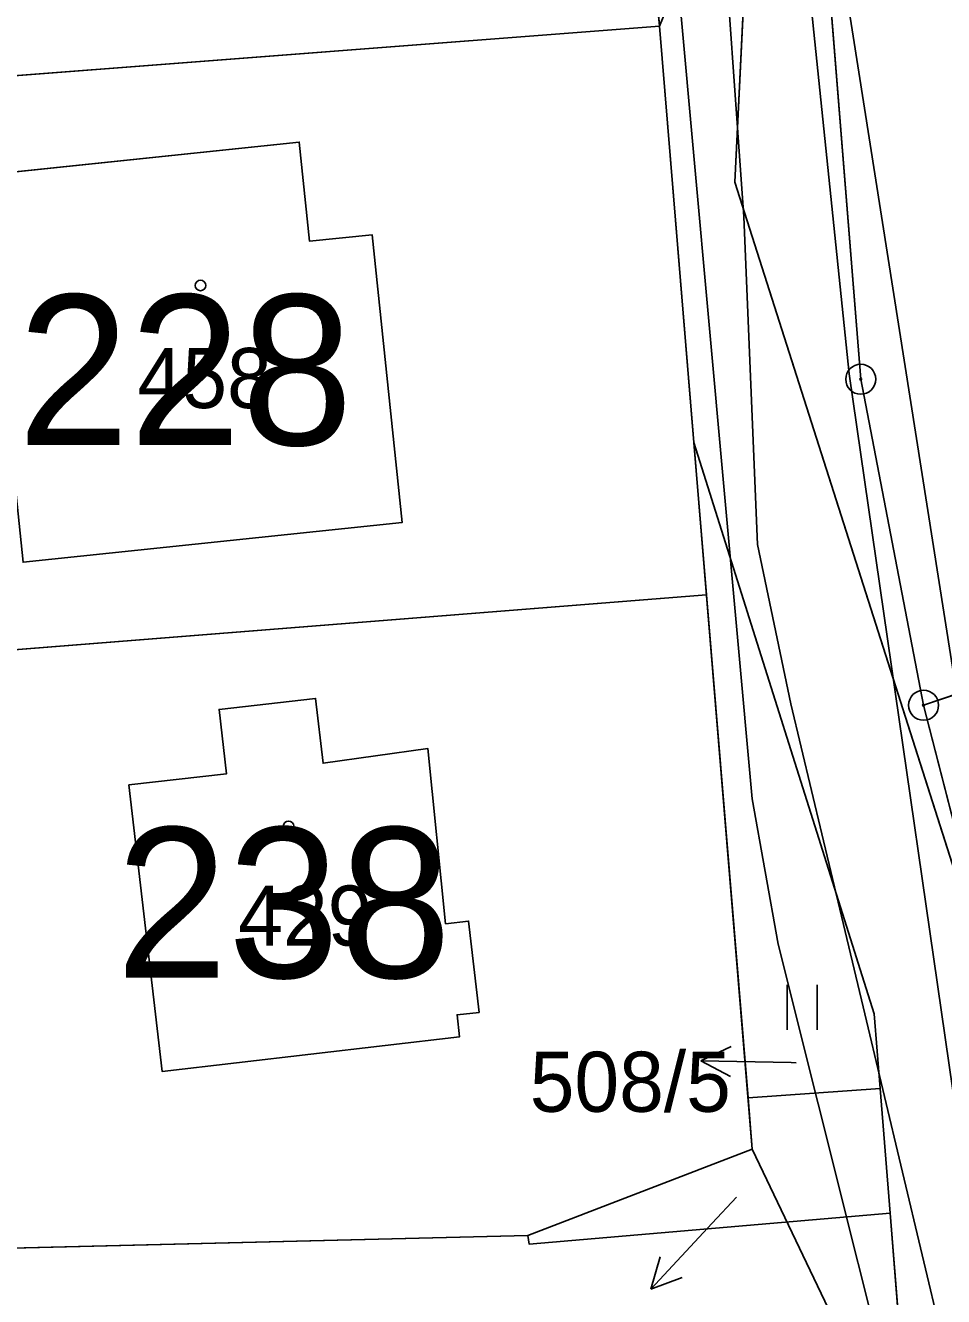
# Model space of a CAD drawing. Extents: x -706130 to -698555, y -971544 to -967260.
# Drawn here: x -704240.93 to -704210.38, y -969702.42 to -969660.11 of the extents above; entities that cross this region are included whole.
import ezdxf

# ---------------------------------------------------------------- set-up
doc = ezdxf.new("R2010")
doc.units = 0
for name, color, linetype in [('_Polohopis reambulance', 7, 'Continuous'), ('BPEJ I-II trida ochrany S', 7, 'Continuous'), ('Docházková izochrona - BUS S', 7, 'Continuous'), ('Docházková izochrona - VLAK N', 7, 'Continuous'), ('Hranice intravilán', 7, 'Continuous'), ('Kanalizace_stoka bez rozlišení N', 7, 'Continuous'), ('KN_Budovy', 7, 'Continuous'), ('KN_Budovy_cisla_domovni', 7, 'Continuous'), ('KN_Hranice_parcel', 7, 'Continuous'), ('KN_Parcelni cisla', 7, 'Continuous'), ('KN_Parcelni cisla_sipky', 7, 'Continuous'), ('KN_Polygon parcely', 7, 'Continuous'), ('KN_POZEMKY_13_ZASTAVENA PLOCHA', 7, 'Continuous'), ('KN_POZEMKY_14_OSTATNI PLOCHA', 7, 'Continuous'), ('KN_POZEMKY_5_ZAHRADA', 7, 'Continuous'), ('KN_POZEMKY_7_TTP', 7, 'Continuous'), ('KN_VYUZITI_16_ostatni plocha_silnice', 7, 'Continuous'), ('KN_VYUZITI_17_ostatni plocha_ostatni komunikace', 7, 'Continuous'), ('KN_Značky bodu BP', 7, 'Continuous'), ('KN_Značky budov', 7, 'Continuous'), ('KN_Značky kultur', 7, 'Continuous'), ('Plochy smíšené obytné venkovské S', 7, 'Continuous'), ('Plochy verejnych prostranstvi - komunikace ostatni S', 7, 'Continuous'), ('Plynovody STL S', 7, 'Continuous'), ('Regulační bloky zastavěné S', 7, 'Continuous'), ('Trasy cykloturistické S', 7, 'Continuous'), ('Trasy turistické S', 7, 'Continuous'), ('Vodovodní řady - rozváděcí S', 7, 'Continuous')]:
    doc.layers.add(name, color=color, linetype=linetype)

msp = doc.modelspace()

# ---------------------------------------------------------------- linework, layer by layer
at = {"layer": '_Polohopis reambulance'}
msp.add_line((-704211.05, -969682.74), (-704208.05, -969694.44), dxfattribs=at)
at = {"layer": 'BPEJ I-II trida ochrany S'}
for p, q in [((-704219.83, -969660.14), (-704221.39, -969641.2)), ((-704216.7, -969652.42), (-704217.33, -969665.33)), ((-704218.69, -969674), (-704219.83, -969660.14)), ((-704242.35, -969665.1), (-704231.82, -969664)), ((-704231.82, -969664), (-704231.48, -969667.3)), ((-704217.33, -969665.33), (-704208.05, -969694.44)), ((-704231.48, -969667.3), (-704229.4, -969667.08)), ((-704229.4, -969667.08), (-704228.4, -969676.66)), ((-704218.27, -969679.07), (-704218.69, -969674)), ((-704228.4, -969676.66), (-704241.01, -969677.98)), ((-704216.89, -969695.8), (-704218.27, -969679.07)), ((-704234.49, -969682.88), (-704231.28, -969682.51)), ((-704231.28, -969682.51), (-704231.03, -969684.67)), ((-704234.24, -969685.02), (-704234.49, -969682.88)), ((-704231.03, -969684.67), (-704227.54, -969684.18)), ((-704227.54, -969684.18), (-704226.95, -969690.01)), ((-704237.49, -969685.39), (-704234.24, -969685.02)), ((-704236.38, -969694.93), (-704237.49, -969685.39)), ((-704226.95, -969690.01), (-704226.19, -969689.92)), ((-704226.19, -969689.92), (-704225.84, -969692.96)), ((-704225.84, -969692.96), (-704226.57, -969693.04)), ((-704226.57, -969693.04), (-704226.49, -969693.78)), ((-704226.49, -969693.78), (-704236.38, -969694.93)), ((-704216.75, -969697.51), (-704216.89, -969695.8)), ((-704224.22, -969700.39), (-704216.75, -969697.51)), ((-704252.21, -969701.07), (-704224.22, -969700.39))]:
    msp.add_line(p, q, dxfattribs=at)
at = {"layer": 'Docházková izochrona - BUS S'}
msp.add_arc((-704240.773, -969524.401), 400, 310.68625, 92.9342, dxfattribs=at)
at = {"layer": 'Docházková izochrona - VLAK N'}
msp.add_circle((-704165.451, -969778.767), 800, dxfattribs=at)
at = {"layer": 'Hranice intravilán'}
for points in [[(-704316.3, -969678.02), (-704301.67, -969676.58), (-704300.53, -969688.2), (-704292.88, -969704.19), (-704265.07, -969701.32), (-704265.61, -969697.79), (-704260.33, -969698.2), (-704257.69, -969698.41), (-704257.24, -969701.77), (-704252.21, -969701.07), (-704224.22, -969700.39), (-704216.75, -969697.51), (-704216.89, -969695.8), (-704212.49, -969695.49), (-704212.69, -969693.01), (-704218.69, -969674), (-704219.83, -969660.14), (-704216.7, -969652.42)], [(-704184.33, -969673.66), (-704211.05, -969682.74), (-704208.05, -969694.44)]]:
    msp.add_lwpolyline(points, dxfattribs=at)
at = {"layer": 'Kanalizace_stoka bez rozlišení N'}
msp.add_lwpolyline([(-704200.628, -969760.061), (-704209.059, -969702.611), (-704213.521, -969671.707), (-704219.097, -969617.843)], dxfattribs=at)
at = {"layer": 'KN_Budovy'}
for points in [[(-704231.82, -969664), (-704242.35, -969665.1), (-704241.01, -969677.98), (-704228.4, -969676.66), (-704229.4, -969667.08), (-704231.48, -969667.3)], [(-704227.54, -969684.18), (-704231.03, -969684.67), (-704231.28, -969682.51), (-704234.49, -969682.88), (-704234.24, -969685.02), (-704237.49, -969685.39), (-704236.38, -969694.93), (-704226.49, -969693.78), (-704226.57, -969693.04), (-704225.84, -969692.96), (-704226.19, -969689.92), (-704226.95, -969690.01)]]:
    msp.add_lwpolyline(points, close=True, dxfattribs=at)
at = {"layer": 'KN_Hranice_parcel'}
for p, q in [((-704219.83, -969660.14), (-704221.39, -969641.2)), ((-704219.83, -969660.14), (-704257.51, -969663.04)), ((-704218.69, -969674), (-704219.83, -969660.14)), ((-704218.27, -969679.07), (-704218.69, -969674)), ((-704254.86, -969681.97), (-704218.27, -969679.07)), ((-704216.89, -969695.8), (-704218.27, -969679.07)), ((-704216.89, -969695.8), (-704212.49, -969695.49)), ((-704212.49, -969695.49), (-704212.16, -969699.64)), ((-704212.16, -969699.64), (-704211.84, -969703.71)), ((-704252.21, -969701.07), (-704224.22, -969700.39))]:
    msp.add_line(p, q, dxfattribs=at)
for points in [[(-704214.74, -969651.86), (-704216.7, -969652.42), (-704217.33, -969665.33), (-704208.05, -969694.44)], [(-704214.74, -969651.86), (-704213.14, -969671.89), (-704211.05, -969682.74), (-704184.33, -969673.66)], [(-704241.01, -969677.98), (-704242.35, -969665.1), (-704231.82, -969664), (-704231.48, -969667.3), (-704229.4, -969667.08), (-704228.4, -969676.66), (-704241.01, -969677.98)], [(-704212.49, -969695.49), (-704212.69, -969693.01), (-704218.69, -969674)], [(-704231.28, -969682.51), (-704234.49, -969682.88), (-704234.24, -969685.02), (-704237.49, -969685.39), (-704236.38, -969694.93), (-704226.49, -969693.78), (-704226.57, -969693.04), (-704225.84, -969692.96), (-704226.19, -969689.92), (-704226.95, -969690.01), (-704227.54, -969684.18), (-704231.03, -969684.67), (-704231.28, -969682.51)], [(-704224.22, -969700.39), (-704216.75, -969697.51), (-704216.89, -969695.8)], [(-704224.22, -969700.39), (-704224.17, -969700.68), (-704212.16, -969699.64)]]:
    msp.add_lwpolyline(points, dxfattribs=at)
at = {"layer": 'KN_Parcelni cisla_sipky'}
for p, q in [((-704218.461, -969694.578), (-704217.45, -969694.094)), ((-704215.46, -969694.63), (-704218.461, -969694.578)), ((-704218.461, -969694.578), (-704217.468, -969695.096)), ((-704215.29, -969694.64), (-704215.46, -969694.63)), ((-704217.27, -969699.11), (-704218.08, -969699.98)), ((-704218.08, -969699.98), (-704220.127, -969702.175)), ((-704220.127, -969702.175), (-704219.81, -969701.101)), ((-704220.127, -969702.175), (-704219.077, -969701.784))]:
    msp.add_line(p, q, dxfattribs=at)
at = {"layer": 'KN_Polygon parcely'}
for points in [[(-704200.17, -969756.67), (-704206.47, -969712.06), (-704208.11, -969699.67), (-704208.05, -969694.44), (-704217.33, -969665.33), (-704216.7, -969652.42), (-704214.74, -969651.86), (-704217.46, -969593.11), (-704217.64, -969591.93), (-704219.7, -969578.24), (-704219.87, -969577.08), (-704233.36, -969548.33), (-704245.79, -969507.12), (-704248.1, -969494.55), (-704253.03, -969467.69), (-704252.11, -969465.31)], [(-704233.49, -969564.77), (-704228.82, -969581.06), (-704227.94, -969580.67), (-704226.95, -969590.76), (-704227.43, -969590.87), (-704224.67, -969614.53), (-704223.58, -969621.24), (-704221.39, -969641.2), (-704219.83, -969660.14), (-704218.69, -969674), (-704212.69, -969693.01), (-704212.49, -969695.49), (-704212.16, -969699.64), (-704211.84, -969703.71), (-704211.72, -969706.62), (-704211.32, -969708.88), (-704211.01, -969710.61), (-704206.19, -969742.27)]]:
    msp.add_lwpolyline(points, dxfattribs=at)
for points in [[(-704219.83, -969660.14), (-704221.39, -969641.2), (-704260.08, -969644.38), (-704259.01, -969652.15), (-704257.51, -969663.04)], [(-704211.05, -969682.74), (-704184.33, -969673.66), (-704187.53, -969643.89), (-704214.74, -969651.86), (-704213.14, -969671.89)], [(-704183.19, -969682.71), (-704184.33, -969673.66), (-704211.05, -969682.74), (-704213.14, -969671.89), (-704214.74, -969651.86), (-704216.7, -969652.42), (-704217.33, -969665.33), (-704208.05, -969694.44)], [(-704254.86, -969681.97), (-704218.27, -969679.07), (-704218.69, -969674), (-704219.83, -969660.14), (-704257.51, -969663.04)], [(-704241.01, -969677.98), (-704242.35, -969665.1), (-704231.82, -969664), (-704231.48, -969667.3), (-704229.4, -969667.08), (-704228.4, -969676.66)], [(-704241.01, -969677.98), (-704228.4, -969676.66), (-704229.4, -969667.08), (-704231.48, -969667.3), (-704231.82, -969664), (-704242.35, -969665.1)], [(-704212.69, -969693.01), (-704218.69, -969674), (-704218.27, -969679.07), (-704216.89, -969695.8), (-704212.49, -969695.49)], [(-704224.22, -969700.39), (-704216.75, -969697.51), (-704216.89, -969695.8), (-704218.27, -969679.07), (-704254.86, -969681.97), (-704252.21, -969701.07)], [(-704231.28, -969682.51), (-704234.49, -969682.88), (-704234.24, -969685.02), (-704237.49, -969685.39), (-704236.38, -969694.93), (-704226.49, -969693.78), (-704226.57, -969693.04), (-704225.84, -969692.96), (-704226.19, -969689.92), (-704226.95, -969690.01), (-704227.54, -969684.18), (-704231.03, -969684.67)], [(-704231.28, -969682.51), (-704231.03, -969684.67), (-704227.54, -969684.18), (-704226.95, -969690.01), (-704226.19, -969689.92), (-704225.84, -969692.96), (-704226.57, -969693.04), (-704226.49, -969693.78), (-704236.38, -969694.93), (-704237.49, -969685.39), (-704234.24, -969685.02), (-704234.49, -969682.88)], [(-704224.17, -969700.68), (-704212.16, -969699.64), (-704212.49, -969695.49), (-704216.89, -969695.8), (-704216.75, -969697.51), (-704224.22, -969700.39)], [(-704263.51, -969711.56), (-704242.11, -969708.31), (-704216.05, -969704.35), (-704211.84, -969703.71), (-704212.16, -969699.64), (-704224.17, -969700.68), (-704224.22, -969700.39), (-704252.21, -969701.07), (-704257.24, -969701.77), (-704257.69, -969698.41), (-704260.33, -969698.2), (-704265.61, -969697.79), (-704265.07, -969701.32), (-704264.65, -969704.03)]]:
    msp.add_lwpolyline(points, close=True, dxfattribs=at)
at = {"layer": 'KN_POZEMKY_13_ZASTAVENA PLOCHA'}
for p, q in [((-704242.35, -969665.1), (-704231.82, -969664)), ((-704231.82, -969664), (-704231.48, -969667.3)), ((-704231.48, -969667.3), (-704229.4, -969667.08)), ((-704229.4, -969667.08), (-704228.4, -969676.66)), ((-704228.4, -969676.66), (-704241.01, -969677.98)), ((-704234.49, -969682.88), (-704231.28, -969682.51)), ((-704231.28, -969682.51), (-704231.03, -969684.67)), ((-704234.24, -969685.02), (-704234.49, -969682.88)), ((-704231.03, -969684.67), (-704227.54, -969684.18)), ((-704227.54, -969684.18), (-704226.95, -969690.01)), ((-704237.49, -969685.39), (-704234.24, -969685.02)), ((-704236.38, -969694.93), (-704237.49, -969685.39)), ((-704226.95, -969690.01), (-704226.19, -969689.92)), ((-704226.19, -969689.92), (-704225.84, -969692.96)), ((-704225.84, -969692.96), (-704226.57, -969693.04)), ((-704226.57, -969693.04), (-704226.49, -969693.78)), ((-704226.49, -969693.78), (-704236.38, -969694.93))]:
    msp.add_line(p, q, dxfattribs=at)
at = {"layer": 'KN_POZEMKY_14_OSTATNI PLOCHA'}
for p, q in [((-704219.83, -969660.14), (-704221.39, -969641.2)), ((-704216.7, -969652.42), (-704217.33, -969665.33)), ((-704218.69, -969674), (-704219.83, -969660.14)), ((-704217.33, -969665.33), (-704208.05, -969694.44)), ((-704212.69, -969693.01), (-704218.69, -969674)), ((-704212.49, -969695.49), (-704212.69, -969693.01)), ((-704216.89, -969695.8), (-704212.49, -969695.49)), ((-704212.49, -969695.49), (-704212.16, -969699.64)), ((-704212.16, -969699.64), (-704212.49, -969695.49)), ((-704216.75, -969697.51), (-704216.89, -969695.8)), ((-704224.22, -969700.39), (-704216.75, -969697.51)), ((-704224.17, -969700.68), (-704212.16, -969699.64)), ((-704212.16, -969699.64), (-704224.17, -969700.68)), ((-704212.16, -969699.64), (-704211.84, -969703.71)), ((-704211.84, -969703.71), (-704212.16, -969699.64)), ((-704252.21, -969701.07), (-704224.22, -969700.39)), ((-704224.22, -969700.39), (-704224.17, -969700.68)), ((-704224.17, -969700.68), (-704224.22, -969700.39))]:
    msp.add_line(p, q, dxfattribs=at)
at = {"layer": 'KN_POZEMKY_5_ZAHRADA'}
for p, q in [((-704213.14, -969671.89), (-704214.74, -969651.86)), ((-704257.51, -969663.04), (-704219.83, -969660.14)), ((-704219.83, -969660.14), (-704218.69, -969674)), ((-704231.82, -969664), (-704242.35, -969665.1)), ((-704231.48, -969667.3), (-704231.82, -969664)), ((-704229.4, -969667.08), (-704231.48, -969667.3)), ((-704228.4, -969676.66), (-704229.4, -969667.08)), ((-704211.05, -969682.74), (-704213.14, -969671.89)), ((-704184.33, -969673.66), (-704211.05, -969682.74)), ((-704218.69, -969674), (-704218.27, -969679.07)), ((-704241.01, -969677.98), (-704228.4, -969676.66)), ((-704254.86, -969681.97), (-704218.27, -969679.07)), ((-704218.27, -969679.07), (-704254.86, -969681.97)), ((-704218.27, -969679.07), (-704216.89, -969695.8)), ((-704231.28, -969682.51), (-704234.49, -969682.88)), ((-704231.03, -969684.67), (-704231.28, -969682.51)), ((-704234.49, -969682.88), (-704234.24, -969685.02)), ((-704227.54, -969684.18), (-704231.03, -969684.67)), ((-704226.95, -969690.01), (-704227.54, -969684.18)), ((-704234.24, -969685.02), (-704237.49, -969685.39)), ((-704237.49, -969685.39), (-704236.38, -969694.93)), ((-704226.19, -969689.92), (-704226.95, -969690.01)), ((-704225.84, -969692.96), (-704226.19, -969689.92)), ((-704226.57, -969693.04), (-704225.84, -969692.96)), ((-704226.49, -969693.78), (-704226.57, -969693.04)), ((-704236.38, -969694.93), (-704226.49, -969693.78)), ((-704216.89, -969695.8), (-704216.75, -969697.51)), ((-704216.75, -969697.51), (-704224.22, -969700.39)), ((-704224.22, -969700.39), (-704252.21, -969701.07))]:
    msp.add_line(p, q, dxfattribs=at)
at = {"layer": 'KN_POZEMKY_7_TTP'}
for p, q in [((-704221.39, -969641.2), (-704219.83, -969660.14)), ((-704214.74, -969651.86), (-704213.14, -969671.89)), ((-704217.33, -969665.33), (-704216.7, -969652.42)), ((-704219.83, -969660.14), (-704257.51, -969663.04)), ((-704208.05, -969694.44), (-704217.33, -969665.33)), ((-704213.14, -969671.89), (-704211.05, -969682.74)), ((-704211.05, -969682.74), (-704184.33, -969673.66)), ((-704218.27, -969679.07), (-704218.69, -969674)), ((-704218.69, -969674), (-704212.69, -969693.01)), ((-704216.89, -969695.8), (-704218.27, -969679.07)), ((-704212.69, -969693.01), (-704212.49, -969695.49)), ((-704212.49, -969695.49), (-704216.89, -969695.8))]:
    msp.add_line(p, q, dxfattribs=at)
at = {"layer": 'KN_VYUZITI_16_ostatni plocha_silnice'}
for p, q in [((-704219.83, -969660.14), (-704221.39, -969641.2)), ((-704216.7, -969652.42), (-704217.33, -969665.33)), ((-704218.69, -969674), (-704219.83, -969660.14)), ((-704217.33, -969665.33), (-704208.05, -969694.44)), ((-704212.69, -969693.01), (-704218.69, -969674)), ((-704212.49, -969695.49), (-704212.69, -969693.01)), ((-704212.16, -969699.64), (-704212.49, -969695.49)), ((-704211.84, -969703.71), (-704212.16, -969699.64))]:
    msp.add_line(p, q, dxfattribs=at)
at = {"layer": 'KN_VYUZITI_17_ostatni plocha_ostatni komunikace'}
for p, q in [((-704216.89, -969695.8), (-704212.49, -969695.49)), ((-704212.49, -969695.49), (-704212.16, -969699.64)), ((-704216.75, -969697.51), (-704216.89, -969695.8)), ((-704224.22, -969700.39), (-704216.75, -969697.51)), ((-704224.17, -969700.68), (-704212.16, -969699.64)), ((-704212.16, -969699.64), (-704224.17, -969700.68)), ((-704212.16, -969699.64), (-704211.84, -969703.71)), ((-704252.21, -969701.07), (-704224.22, -969700.39)), ((-704224.22, -969700.39), (-704224.17, -969700.68)), ((-704224.17, -969700.68), (-704224.22, -969700.39))]:
    msp.add_line(p, q, dxfattribs=at)
at = {"layer": 'KN_Značky bodu BP'}
for centre, radius in [((-704213.14, -969671.89), 0.5), ((-704213.14, -969671.89), 0.0303), ((-704211.05, -969682.74), 0.5), ((-704211.05, -969682.74), 0.0303)]:
    msp.add_circle(centre, radius, dxfattribs=at)
at = {"layer": 'KN_Značky budov'}
for centre in [(-704235.107, -969668.769), (-704232.177, -969686.769)]:
    msp.add_circle(centre, 0.175, dxfattribs=at)
at = {"layer": 'KN_Značky kultur'}
for p, q in [((-704215.591, -969693.54), (-704215.591, -969692.04)), ((-704214.59, -969693.54), (-704214.59, -969692.04))]:
    msp.add_line(p, q, dxfattribs=at)
at = {"layer": 'Plochy smíšené obytné venkovské S'}
for p, q in [((-704219.83, -969660.14), (-704221.39, -969641.2)), ((-704218.69, -969674), (-704219.83, -969660.14)), ((-704218.27, -969679.07), (-704218.69, -969674)), ((-704216.89, -969695.8), (-704218.27, -969679.07)), ((-704211.05, -969682.74), (-704208.05, -969694.44)), ((-704216.75, -969697.51), (-704216.89, -969695.8)), ((-704224.22, -969700.39), (-704216.75, -969697.51)), ((-704252.21, -969701.07), (-704224.22, -969700.39))]:
    msp.add_line(p, q, dxfattribs=at)
msp.add_lwpolyline([(-704214.74, -969651.86), (-704213.14, -969671.89), (-704211.05, -969682.74)], dxfattribs=at)
at = {"layer": 'Plochy verejnych prostranstvi - komunikace ostatni S'}
for p, q in [((-704221.39, -969641.2), (-704219.83, -969660.14)), ((-704219.83, -969660.14), (-704218.69, -969674)), ((-704218.69, -969674), (-704218.27, -969679.07)), ((-704218.27, -969679.07), (-704216.89, -969695.8)), ((-704208.05, -969694.44), (-704211.05, -969682.74)), ((-704224.22, -969700.39), (-704252.21, -969701.07))]:
    msp.add_line(p, q, dxfattribs=at)
for points in [[(-704211.05, -969682.74), (-704213.14, -969671.89), (-704214.74, -969651.86)], [(-704216.89, -969695.8), (-704216.75, -969697.51), (-704224.22, -969700.39)]]:
    msp.add_lwpolyline(points, dxfattribs=at)
at = {"layer": 'Plynovody STL S'}
msp.add_lwpolyline([(-704217.82, -969655.4), (-704217.029, -969666.482), (-704216.58, -969677.39), (-704215.47, -969682.69), (-704214.436, -969687.021), (-704213.06, -969692.78), (-704210.44, -969703.78), (-704210.245, -969704.964)], dxfattribs=at)
at = {"layer": 'Regulační bloky zastavěné S'}
for p, q in [((-704219.83, -969660.14), (-704221.39, -969641.2)), ((-704218.69, -969674), (-704219.83, -969660.14)), ((-704218.27, -969679.07), (-704218.69, -969674)), ((-704216.89, -969695.8), (-704218.27, -969679.07)), ((-704211.05, -969682.74), (-704208.05, -969694.44)), ((-704216.75, -969697.51), (-704216.89, -969695.8)), ((-704224.22, -969700.39), (-704216.75, -969697.51)), ((-704252.21, -969701.07), (-704224.22, -969700.39))]:
    msp.add_line(p, q, dxfattribs=at)
msp.add_lwpolyline([(-704214.74, -969651.86), (-704213.14, -969671.89), (-704211.05, -969682.74)], dxfattribs=at)
at = {"layer": 'Trasy cykloturistické S'}
msp.add_lwpolyline([(-704015.35, -969529.46), (-704035.11, -969534.61), (-704057.11, -969540.81), (-704101.36, -969554.44), (-704108.48, -969555.45), (-704120.07, -969558.43), (-704126.7, -969562.22), (-704185.23, -969580.26), (-704215.3, -969590.34), (-704217.46, -969593.11), (-704214.74, -969651.86), (-704208.05, -969694.44), (-704200.17, -969756.67)], dxfattribs=at)
at = {"layer": 'Trasy turistické S'}
msp.add_lwpolyline([(-704227.94, -969580.67), (-704224.67, -969614.53), (-704223.58, -969621.24), (-704219.83, -969660.14), (-704216.75, -969697.51), (-704211.32, -969708.88), (-704202.71, -969765.14)], dxfattribs=at)
at = {"layer": 'Vodovodní řady - rozváděcí S'}
for points in [[(-704215.882, -969690.695), (-704216.756, -969685.856), (-704225.39, -969590.58)], [(-704200.405, -969784.897), (-704210.572, -969711.905), (-704215.882, -969690.695)]]:
    msp.add_lwpolyline(points, dxfattribs=at)

# ---------------------------------------------------------------- texts
at = {"layer": 'KN_Budovy_cisla_domovni'}
for s, p in [('228', (-704241.19, -969674.079)), ('238', (-704237.917, -969691.809))]:
    msp.add_text(s, height=5, dxfattribs=at).set_placement(p)
at = {"layer": 'KN_Parcelni cisla'}
for s, p in [('458', (-704237.2, -969672.85)), ('429', (-704233.85, -969690.74)), ('508/5', (-704224.153, -969696.27))]:
    msp.add_text(s, height=2, dxfattribs=at).set_placement(p)

doc.saveas('drawing.dxf')
